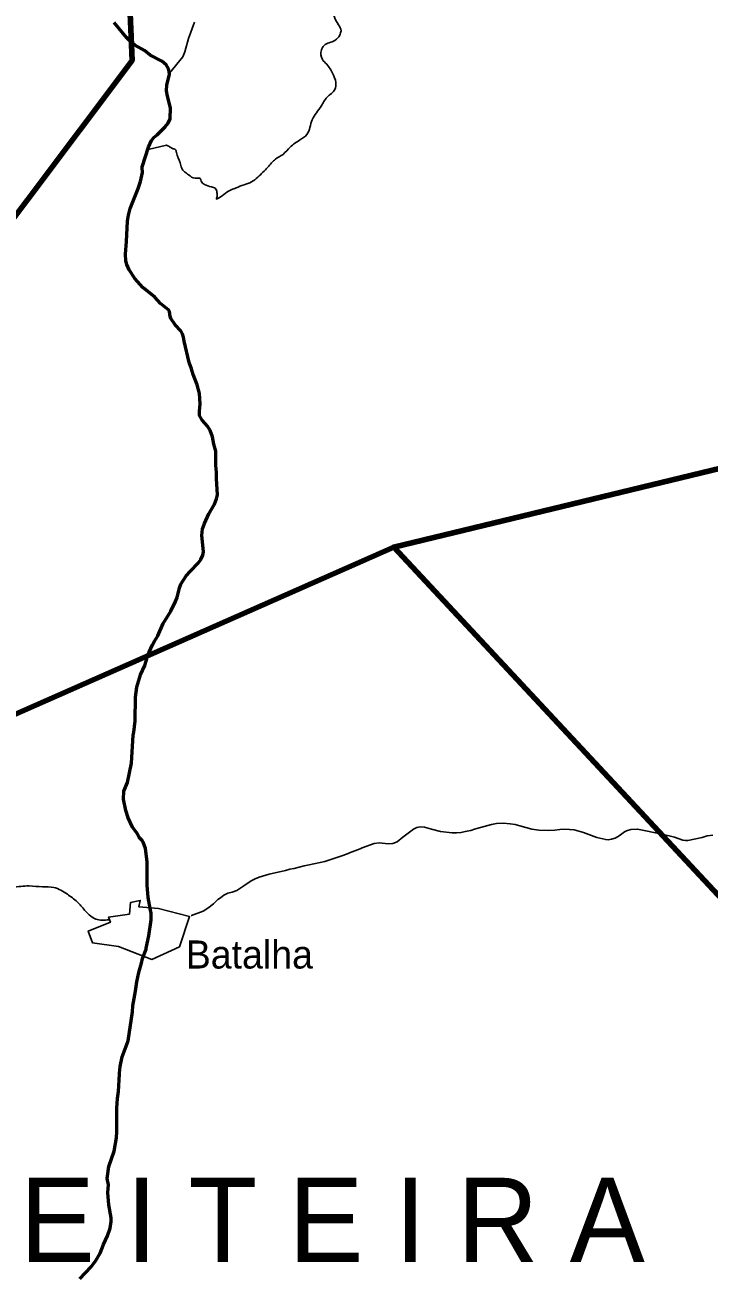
# Model space of a CAD drawing. Extents: x 553962 to 842807, y 8883888 to 9032388.
# Drawn here: x 703744 to 715941, y 8923744 to 8946015 of the extents above; entities that cross this region are included whole.
import ezdxf
from ezdxf.enums import TextEntityAlignment as Align

# ---------------------------------------------------------------- set-up
doc = ezdxf.new("R2010")
doc.units = 0
doc.header["$LTSCALE"] = 150
for name, color, linetype, lineweight in [('12', 7, 'Continuous', 25), ('21', 7, 'Continuous', 25), ('24', 7, 'Continuous', 25), ('9', 7, 'Continuous', 90)]:
    doc.layers.add(name, color=color, linetype=linetype, lineweight=lineweight)
doc.layers.add('41', color=7, linetype='Continuous')
doc.layers.add('42', color=7, linetype='Continuous')

msp = doc.modelspace()

# ---------------------------------------------------------------- linework, layer by layer
at = {"layer": '12'}
for points in [[(709408.8, 8931206.7), (709506, 8931244.1), (709530.5, 8931254.4), (709718.5, 8931325.6), (709756.5, 8931340.2), (709970.9, 8931418.8), (710057.5, 8931433), (710222.4, 8931413.2), (710303.9, 8931419.1), (710382.8, 8931452.2), (710482.4, 8931530.5), (710672.9, 8931677.7), (710731.3, 8931706.9)], [(710731.3, 8931706.9), (710792.4, 8931720.3), (710870, 8931709.1), (710995.6, 8931673.3), (711155.5, 8931637), (711358.4, 8931611), (711439, 8931609.2), (711519.6, 8931616.5), (711595.6, 8931631.9), (711691.4, 8931654.4), (711758.3, 8931674.8), (711801.8, 8931686.3), (711865.2, 8931703.9)], [(711865.2, 8931703.9), (712062.8, 8931758.7), (712149.2, 8931774.2), (712270.1, 8931781.1), (712394.1, 8931770.4), (712486.3, 8931756.9), (712570, 8931737.7), (712782.6, 8931677.3), (712904.8, 8931658.7), (713073.1, 8931649.7), (713192.9, 8931656.7), (713282.3, 8931671.3), (713370.2, 8931678.6), (713537.4, 8931664.2), (713701.3, 8931615.9), (713941.9, 8931526.7), (714100.3, 8931490.7), (714142.1, 8931488.3), (714201.7, 8931495.9), (714265.5, 8931516.4), (714337.6, 8931556.1), (714431.9, 8931628.3), (714468.7, 8931648.4), (714547.9, 8931667.9), (714667.4, 8931678.5), (715103.5, 8931588.9), (715323.4, 8931530.2), (715472.8, 8931481.2), (715522.4, 8931471.9), (715561.6, 8931473.7), (715819.4, 8931527.1), (715907.5, 8931556.1), (716007, 8931568.4)], [(707006.6, 8930266.8), (707103.7, 8930343), (707184.8, 8930419.8), (707230.2, 8930449.4), (707290.2, 8930499.3), (707360.5, 8930533.4), (707440.2, 8930552.8), (707519.1, 8930582), (707648.7, 8930663), (707774.6, 8930753.3), (707847.3, 8930792.2), (707921.9, 8930818.9), (708100.7, 8930870.7), (708389.3, 8930937.4), (708468.4, 8930964.3), (708541.7, 8930977.4), (708723.4, 8931020.2)], [(708723.4, 8931020.2), (708811.5, 8931041), (709092.4, 8931097.6), (709408.8, 8931206.7)], [(706708.4, 8930134.1), (706715.6, 8930134.1), (706921.2, 8930211.8), (707006.6, 8930266.8)]]:
    msp.add_lwpolyline(points, dxfattribs=at)
msp.add_spline([(697097.5, 8934365.4), (697137.8, 8934298.3), (697070.7, 8934204.4), (696976.8, 8934097.1), (696963.4, 8933962.9), (696950, 8933681.2), (696923.2, 8933466.6), (696990.2, 8933278.7), (697097.5, 8933131.2), (697285.2, 8932889.7), (697486.4, 8932795.8), (697768, 8932648.2), (698036.2, 8932460.4), (698210.5, 8932205.5), (698344.6, 8932044.5), (698559.1, 8931829.8), (698787.1, 8931749.3), (698948, 8931628.6), (699390.5, 8931266.4), (699725.7, 8931105.4), (700114.6, 8930971.2), (700651, 8930850.5), (701147.1, 8930716.3), (701442.1, 8930609), (701723.7, 8930649.2), (702072.3, 8930823.6), (702233.2, 8930904.1), (702528.2, 8930850.5), (702957.3, 8930716.3), (703292.6, 8930609), (703520.5, 8930635.8), (703815.5, 8930662.7), (704056.9, 8930649.2), (704258, 8930635.8), (704499.4, 8930515.1), (704673.7, 8930380.9), (704807.8, 8930233.3), (704915.1, 8930126), (705008.9, 8930072.4), (705236.9, 8930058.9)], degree=3, dxfattribs=at)
at = {"layer": '21'}
msp.add_lwpolyline([(706124.6, 8930262.6), (705772.7, 8930291), (705798.2, 8930406.1), (705622.6, 8930367.7), (705604.9, 8930160.7), (705235.9, 8930107), (705266.5, 8930017.5), (704872.7, 8929859.6), (704949.4, 8929648.4), (705414.2, 8929583), (706002.8, 8929352.6), (706496.2, 8929580.5), (706680.1, 8930116.3)], close=True, dxfattribs=at)
at = {"layer": '24'}
msp.add_line((706264.7, 8943870.5), (705937.8, 8943795.8), dxfattribs=at)
at = {"layer": '24', "lineweight": 53}
for points in [[(705832.8, 8943474.1), (705832.2, 8943483.4), (705948.7, 8943839), (706001.1, 8943954.5), (706040.2, 8944007.2), (706100.5, 8944053.4), (706243.1, 8944196.5), (706294.6, 8944261.8), (706335.3, 8944339.1), (706341.1, 8944535.4), (706282.4, 8944747.1), (706266.1, 8944843.4), (706272.3, 8944945.6), (706319.3, 8945130.2), (706317, 8945185.3), (706304, 8945230.7), (706260.8, 8945306.2), (706182.6, 8945367.1), (705978.7, 8945474.4), (705872.5, 8945557.9), (705704.5, 8945652.5), (705622.4, 8945719.5), (705553.2, 8945790.5), (705334.1, 8946058.7)], [(707112.4, 8938537.6), (707087.7, 8938670.6), (707047.5, 8938783.2), (706998.9, 8938860.1), (706901.1, 8938969.2), (706857.7, 8939050), (706854.8, 8939130.1), (706866.7, 8939261.7), (706857.8, 8939446.3), (706814.8, 8939599.8), (706742.2, 8939780.9), (706712.9, 8939886.3), (706669.8, 8939997.2), (706579.6, 8940379.4), (706570.6, 8940449.9), (706551.5, 8940509.3), (706520.2, 8940562.7), (706419.5, 8940668.8), (706347.5, 8940779.5), (706331.3, 8940817.8), (706319.7, 8940908.8), (706302.5, 8940937.1), (706163, 8941049.9), (706059.8, 8941158.8), (705847.9, 8941335.2), (705702.7, 8941495.4), (705602.1, 8941646.2), (705560.8, 8941741.3), (705543.5, 8941811.5), (705536.3, 8941930.6), (705555.5, 8942152.9), (705571.3, 8942515.6), (705588.8, 8942621.5), (705620.6, 8942742.3), (705760.4, 8943097.5), (705802.3, 8943224.2), (705838.5, 8943384.3), (705832.8, 8943474.1)], [(706694.7, 8936277.5), (706830.5, 8936420.4), (706877.2, 8936486.3), (706914.6, 8936562.2), (706925.8, 8936622), (706895.3, 8936909.3), (706911, 8937033.7), (706943.3, 8937127.2), (707023.2, 8937296.1), (707124.8, 8937469.7), (707160.2, 8937564.5), (707176.9, 8937639.3), (707157.3, 8937927.7), (707160, 8938043.5), (707144.2, 8938159.5), (707144.9, 8938416), (707112.4, 8938537.6)], [(706455.8, 8935807.1), (706498.6, 8935977.7), (706525, 8936043.1), (706615.1, 8936193.7), (706694.7, 8936277.5)], [(706053.6, 8935025.3), (706115.4, 8935124.2), (706210, 8935340.8), (706345.4, 8935560.9), (706345.4, 8935560.9), (706430.2, 8935735.6), (706455.8, 8935807.1)], [(705957, 8934832.6), (706016.1, 8934965.2), (706053.6, 8935025.3)], [(705904.4, 8934674.1), (705942.9, 8934801.1), (705957, 8934832.6)], [(705678, 8933377.8), (705684.3, 8933403.1), (705709.2, 8933609.6), (705711.7, 8934031.1), (705741.1, 8934209.4), (705803.6, 8934425.7), (705881, 8934596.9), (705904.4, 8934674.1)], [(705923, 8930675.2), (705922.4, 8931088), (705890.3, 8931333.3), (705852.8, 8931442.3), (705831.3, 8931475.9), (705777.1, 8931528.7), (705743, 8931598.9), (705663.1, 8931713.6), (705581.9, 8931877.1), (705542.5, 8932009.4), (705503.3, 8932209.2), (705508.2, 8932351.5), (705569.4, 8932508), (705640.5, 8932849.9), (705671.7, 8933352.4), (705678, 8933377.8)], [(705981.1, 8930233.2), (705937.6, 8930459), (705923, 8930675.2)], [(705906.7, 8929556.8), (705952.7, 8929774.7), (705995, 8930056.4), (705991.2, 8930180.9), (705981.1, 8930233.2)], [(705714.4, 8928785), (705737.3, 8928951.8), (705774, 8929122.5), (705823.8, 8929288.7), (705837.1, 8929367.7), (705902.7, 8929538.2), (705906.7, 8929556.8)], [(705581.6, 8927900.5), (705661.4, 8928419), (705668.1, 8928525.9), (705714.4, 8928785)], [(705429.5, 8927325.7), (705443, 8927442.9), (705477.8, 8927613.5), (705581.6, 8927900.5)], [(704719.2, 8923658.3), (704922.8, 8923872.7), (705008.7, 8923982.7), (705085.3, 8924116.9), (705144.1, 8924270.4), (705217.1, 8924423.9), (705261.2, 8924562.9), (705283, 8924679.2), (705282.9, 8924744.8), (705239.7, 8924977.1), (705221.2, 8925199.9), (705230.3, 8925333.3), (705211.7, 8925444.3), (705241.2, 8925661.6), (705335.2, 8925935.9), (705376.3, 8926171.8), (705383.6, 8926283.7), (705379.5, 8926700.1), (705390.8, 8926871), (705410.9, 8927000.7), (705427.2, 8927305.4), (705429.5, 8927325.7)]]:
    msp.add_lwpolyline(points, dxfattribs=at)
at = {"layer": '24'}
for points in [[(706318.1, 8945157.8), (706558.5, 8945449.1), (706593.8, 8945534.1), (706659.1, 8945772.7), (706765.2, 8946065.5)], [(705581.6, 8927900.5), (705661.4, 8928419), (705668.1, 8928525.9), (705714.4, 8928785)], [(705429.5, 8927325.7), (705443, 8927442.9), (705477.8, 8927613.5), (705581.6, 8927900.5)], [(704719.2, 8923658.3), (704922.8, 8923872.7), (705008.7, 8923982.7), (705085.3, 8924116.9), (705144.1, 8924270.4), (705217.1, 8924423.9), (705261.2, 8924562.9), (705283, 8924679.2), (705282.9, 8924744.8), (705239.7, 8924977.1), (705221.2, 8925199.9), (705230.3, 8925333.3), (705211.7, 8925444.3), (705241.2, 8925661.6), (705335.2, 8925935.9), (705376.3, 8926171.8), (705383.6, 8926283.7), (705379.5, 8926700.1), (705390.8, 8926871), (705410.9, 8927000.7), (705427.2, 8927305.4), (705429.5, 8927325.7)]]:
    msp.add_lwpolyline(points, dxfattribs=at)
msp.add_spline([(709176.7, 8946925.6), (709156.7, 8946869.4), (709176.7, 8946841.3), (709216.8, 8946793.2), (709212.8, 8946737.1), (709184.8, 8946692.9), (709188.8, 8946588.6), (709228.9, 8946464.3), (709269, 8946420.2), (709348.3, 8946367.6), (709278.6, 8946282.4), (709255.4, 8946174.1), (709332.8, 8946019.3), (709379.2, 8945910.9), (709356, 8945833.6), (709270.9, 8945740.7), (709077.4, 8945647.8), (709031, 8945570.4), (709046.4, 8945400.2), (709123.8, 8945315), (709232.2, 8945144.8), (709286.4, 8944990), (709270.9, 8944866.1), (709131.6, 8944726.8), (709023.2, 8944564.3), (708866.1, 8944324.4), (708770.1, 8944064.3), (708640.1, 8943959.1), (708473, 8943838.3), (708346, 8943708.3), (708209.8, 8943621.6), (708073.6, 8943479.2), (707894, 8943302.8), (707782.6, 8943216.1), (707649.5, 8943166.6), (707510.2, 8943110.8), (707315.1, 8943011.8), (707157.2, 8942922), (707169.6, 8942959.1), (707166.5, 8943030.3), (707135.6, 8943104.6), (707070.6, 8943126.3), (706943.7, 8943172.8), (706884.8, 8943231.6), (706869.3, 8943274.9), (706779.6, 8943281.1), (706661.9, 8943343), (706587.6, 8943398.7), (706538.1, 8943460.7), (706510.2, 8943556.6), (706445.2, 8943739.3), (706423.6, 8943791.9), (706374, 8943813.6), (706321.4, 8943844.5), (706264.7, 8943870.5)], degree=3, dxfattribs=at)
at = {"layer": '9'}
msp.add_line((710319.1, 8936704.6), (720989.4, 8925252.2), dxfattribs=at)
for points in [[(705509.2, 8948874.2), (705653.5, 8945380.8), (701918.9, 8940415.3), (694874, 8947402.7)], [(696242, 8937672.8), (702061.8, 8937200.5), (702208.9, 8933124.7), (710319.1, 8936704.6), (716154, 8938115.2), (724825.2, 8936103.1), (730092.7, 8935013.9)]]:
    msp.add_lwpolyline(points, dxfattribs=at)

# ---------------------------------------------------------------- texts
at = {"layer": '41'}
msp.add_text('Batalha', height=500, dxfattribs=at).set_placement((706611.1, 8929191.2))
at = {"layer": '42'}
msp.add_text('B A C I A  L E I T E I R A', height=1500, dxfattribs=at).set_placement((703704.8, 8923960), align=Align.CENTER)

doc.saveas('drawing.dxf')
